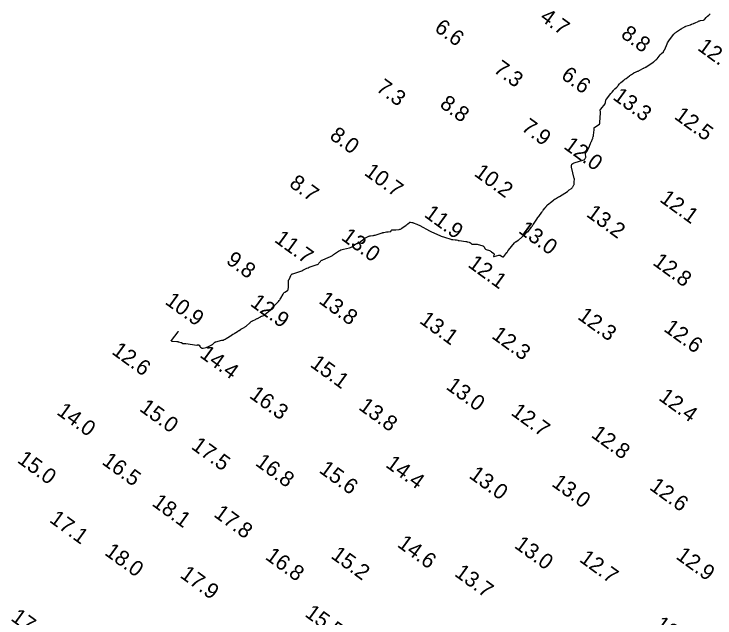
# Model space of a CAD drawing. Extents: x 815352 to 820877, y 582403 to 597439.
# Drawn here: x 818602.7 to 818829.3, y 587213.7 to 587409 of the extents above; entities that cross this region are included whole.
import ezdxf

# ---------------------------------------------------------------- set-up
doc = ezdxf.new("R2010")
doc.units = 0
doc.layers.add('V-CONT-EL12', color=7, linetype='Continuous')
doc.layers.add('V-TOPO-SOUN', color=7, linetype='Continuous')

msp = doc.modelspace()

# ---------------------------------------------------------------- linework, layer by layer
at = {"layer": 'V-CONT-EL12'}
msp.add_lwpolyline([(818655.83, 587306.34), (818655.82, 587306.33), (818655.81, 587306.31), (818655.76, 587306.24), (818655.75, 587306.22), (818655.74, 587306.21), (818655.73, 587306.19), (818655.71, 587306.17), (818653.53, 587303.37), (818653.52, 587303.35), (818653.51, 587303.34), (818653.52, 587303.34), (818653.54, 587303.36), (818653.64, 587303.42), (818653.66, 587303.43), (818653.67, 587303.43), (818653.68, 587303.42), (818653.69, 587303.4), (818653.69, 587303.23), (818653.69, 587303.2), (818653.71, 587303.18), (818653.73, 587303.16), (818653.76, 587303.16), (818655.34, 587303.06), (818655.5, 587303.05), (818655.65, 587303.03), (818655.81, 587303.01), (818655.96, 587302.97), (818656.7, 587302.8), (818656.79, 587302.78), (818656.87, 587302.75), (818656.95, 587302.71), (818657.02, 587302.67), (818657.33, 587302.48), (818657.4, 587302.44), (818657.47, 587302.41), (818657.55, 587302.4), (818657.64, 587302.4), (818657.97, 587302.42), (818658.05, 587302.43), (818658.13, 587302.43), (818658.22, 587302.42), (818658.3, 587302.41), (818661.88, 587301.94), (818661.9, 587301.94), (818661.92, 587301.94), (818661.93, 587301.94), (818661.95, 587301.94), (818662.01, 587301.95), (818662.03, 587301.95), (818662.05, 587301.95), (818662.06, 587301.95), (818662.08, 587301.96), (818662.37, 587301.97), (818662.42, 587301.97), (818662.47, 587301.95), (818662.51, 587301.92), (818662.54, 587301.89), (818662.77, 587301.53), (818662.82, 587301.46), (818662.87, 587301.4), (818662.93, 587301.34), (818663, 587301.28), (818663.38, 587301.01), (818663.42, 587300.99), (818663.46, 587300.96), (818663.5, 587300.95), (818663.54, 587300.93), (818663.72, 587300.88), (818663.76, 587300.88), (818663.81, 587300.87), (818663.85, 587300.87), (818663.9, 587300.88), (818664.9, 587301.14), (818665.09, 587301.2), (818665.26, 587301.26), (818665.43, 587301.33), (818665.6, 587301.42), (818666.67, 587301.99), (818666.79, 587302.06), (818666.91, 587302.14), (818667.02, 587302.23), (818667.13, 587302.33), (818667.54, 587302.74), (818667.65, 587302.83), (818667.76, 587302.91), (818667.89, 587302.97), (818668.03, 587303.01), (818669.94, 587303.46), (818670.3, 587303.56), (818670.64, 587303.69), (818670.98, 587303.85), (818671.3, 587304.04), (818673.22, 587305.28), (818673.31, 587305.34), (818673.41, 587305.39), (818673.5, 587305.45), (818673.6, 587305.49), (818673.98, 587305.68), (818674.08, 587305.73), (818674.17, 587305.78), (818674.26, 587305.84), (818674.35, 587305.9), (818675.09, 587306.4), (818675.19, 587306.47), (818675.29, 587306.53), (818675.39, 587306.6), (818675.49, 587306.66), (818675.9, 587306.92), (818676, 587306.99), (818676.1, 587307.05), (818676.2, 587307.11), (818676.31, 587307.17), (818677.1, 587307.59), (818677.27, 587307.68), (818677.43, 587307.79), (818677.58, 587307.9), (818677.73, 587308.02), (818678.96, 587309.08), (818679, 587309.12), (818679.04, 587309.15), (818679.07, 587309.19), (818679.11, 587309.23), (818679.24, 587309.4), (818679.28, 587309.45), (818679.31, 587309.48), (818679.36, 587309.51), (818679.4, 587309.54), (818679.62, 587309.66), (818679.67, 587309.69), (818679.72, 587309.72), (818679.78, 587309.75), (818679.83, 587309.77), (818680.77, 587310.22), (818680.94, 587310.31), (818681.11, 587310.39), (818681.29, 587310.47), (818681.46, 587310.56), (818682.42, 587311.03), (818682.46, 587311.05), (818682.5, 587311.07), (818682.53, 587311.09), (818682.57, 587311.12), (818682.71, 587311.23), (818682.75, 587311.26), (818682.78, 587311.28), (818682.82, 587311.3), (818682.87, 587311.32), (818683.45, 587311.53), (818683.56, 587311.57), (818683.66, 587311.63), (818683.76, 587311.69), (818683.85, 587311.77), (818685.61, 587313.34), (818685.71, 587313.44), (818685.82, 587313.54), (818685.92, 587313.64), (818686.03, 587313.74), (818686.43, 587314.16), (818686.53, 587314.27), (818686.63, 587314.37), (818686.73, 587314.48), (818686.83, 587314.58), (818688.23, 587316.06), (818688.45, 587316.3), (818688.64, 587316.56), (818688.82, 587316.82), (818688.98, 587317.1), (818689.7, 587318.44), (818689.81, 587318.62), (818689.94, 587318.78), (818690.09, 587318.92), (818690.26, 587319.04), (818691.13, 587319.58), (818691.23, 587319.66), (818691.31, 587319.75), (818691.36, 587319.85), (818691.39, 587319.98), (818691.46, 587320.5), (818691.47, 587320.63), (818691.48, 587320.76), (818691.49, 587320.89), (818691.49, 587321.02), (818691.51, 587322.91), (818691.51, 587322.95), (818691.53, 587322.98), (818691.55, 587323.02), (818691.57, 587323.05), (818691.7, 587323.16), (818691.73, 587323.19), (818691.75, 587323.23), (818691.77, 587323.26), (818691.79, 587323.3), (818692.25, 587324.45), (818692.35, 587324.64), (818692.48, 587324.79), (818692.65, 587324.91), (818692.84, 587324.99), (818694.81, 587325.6), (818695.15, 587325.71), (818695.49, 587325.84), (818695.82, 587325.98), (818696.15, 587326.13), (818697.44, 587326.77), (818697.77, 587326.93), (818698.1, 587327.07), (818698.44, 587327.2), (818698.78, 587327.32), (818700.72, 587327.96), (818700.89, 587328.03), (818701.05, 587328.12), (818701.19, 587328.24), (818701.32, 587328.38), (818701.8, 587328.98), (818701.93, 587329.12), (818702.07, 587329.24), (818702.22, 587329.34), (818702.39, 587329.43), (818704.47, 587330.32), (818704.87, 587330.51), (818705.26, 587330.71), (818705.64, 587330.93), (818706.01, 587331.17), (818707.65, 587332.29), (818708.01, 587332.51), (818708.39, 587332.7), (818708.79, 587332.85), (818709.2, 587332.96), (818711.22, 587333.41), (818711.46, 587333.48), (818711.69, 587333.57), (818711.91, 587333.68), (818712.11, 587333.81), (818713.06, 587334.51), (818713.19, 587334.6), (818713.33, 587334.68), (818713.47, 587334.75), (818713.61, 587334.81), (818714.2, 587335.05), (818714.34, 587335.11), (818714.48, 587335.18), (818714.61, 587335.27), (818714.73, 587335.37), (818715.44, 587335.99), (818715.6, 587336.12), (818715.77, 587336.25), (818715.94, 587336.36), (818716.12, 587336.46), (818717.22, 587337.05), (818717.4, 587337.13), (818717.58, 587337.2), (818717.76, 587337.24), (818717.95, 587337.27), (818718.72, 587337.36), (818718.91, 587337.38), (818719.1, 587337.42), (818719.28, 587337.46), (818719.47, 587337.52), (818721.75, 587338.23), (818721.8, 587338.25), (818721.85, 587338.26), (818721.89, 587338.27), (818721.94, 587338.28), (818722.13, 587338.31), (818722.17, 587338.32), (818722.22, 587338.32), (818722.27, 587338.33), (818722.31, 587338.34), (818723.18, 587338.51), (818723.32, 587338.53), (818723.46, 587338.55), (818723.59, 587338.57), (818723.73, 587338.58), (818724.43, 587338.64), (818724.49, 587338.65), (818724.54, 587338.68), (818724.58, 587338.72), (818724.61, 587338.78), (818724.7, 587339.03), (818724.73, 587339.09), (818724.77, 587339.13), (818724.82, 587339.15), (818724.88, 587339.16), (818725.57, 587339.16), (818725.71, 587339.16), (818725.85, 587339.17), (818725.99, 587339.18), (818726.12, 587339.19), (818727.24, 587339.35), (818727.46, 587339.39), (818727.68, 587339.46), (818727.89, 587339.56), (818728.08, 587339.68), (818729.53, 587340.7), (818729.65, 587340.8), (818729.78, 587340.89), (818729.9, 587340.99), (818730.01, 587341.09), (818730.54, 587341.58), (818730.63, 587341.64), (818730.72, 587341.68), (818730.81, 587341.69), (818730.91, 587341.68), (818731.34, 587341.6), (818731.44, 587341.57), (818731.55, 587341.55), (818731.65, 587341.52), (818731.75, 587341.48), (818732.96, 587341.04), (818733.19, 587340.95), (818733.42, 587340.85), (818733.65, 587340.75), (818733.87, 587340.63), (818737.06, 587338.91), (818737.46, 587338.69), (818737.86, 587338.49), (818738.27, 587338.29), (818738.68, 587338.11), (818740.43, 587337.33), (818740.8, 587337.17), (818741.18, 587337.02), (818741.56, 587336.89), (818741.94, 587336.77), (818743.95, 587336.16), (818744.11, 587336.12), (818744.27, 587336.08), (818744.43, 587336.06), (818744.59, 587336.05), (818745.36, 587336), (818745.46, 587335.99), (818745.57, 587335.98), (818745.67, 587335.96), (818745.77, 587335.93), (818746.17, 587335.8), (818746.28, 587335.77), (818746.38, 587335.75), (818746.48, 587335.73), (818746.59, 587335.71), (818748.8, 587335.43), (818748.93, 587335.41), (818749.06, 587335.38), (818749.19, 587335.35), (818749.31, 587335.32), (818749.85, 587335.16), (818749.96, 587335.12), (818750.06, 587335.08), (818750.15, 587335.02), (818750.24, 587334.95), (818750.59, 587334.66), (818750.69, 587334.6), (818750.78, 587334.56), (818750.89, 587334.54), (818751, 587334.54), (818751.79, 587334.6), (818751.96, 587334.6), (818752.13, 587334.59), (818752.29, 587334.56), (818752.46, 587334.52), (818754.26, 587333.98), (818754.39, 587333.93), (818754.49, 587333.86), (818754.58, 587333.77), (818754.66, 587333.66), (818754.92, 587333.18), (818755, 587333.07), (818755.09, 587332.98), (818755.19, 587332.91), (818755.31, 587332.86), (818756.43, 587332.48), (818756.6, 587332.41), (818756.77, 587332.32), (818756.93, 587332.22), (818757.08, 587332.11), (818757.78, 587331.51), (818757.85, 587331.43), (818757.9, 587331.35), (818757.91, 587331.25), (818757.89, 587331.14), (818757.76, 587330.7), (818757.74, 587330.61), (818757.76, 587330.56), (818757.82, 587330.53), (818757.91, 587330.55), (818759.47, 587330.99), (818759.62, 587331.02), (818759.76, 587331.01), (818759.9, 587330.97), (818760.03, 587330.89), (818760.55, 587330.53), (818760.68, 587330.47), (818760.8, 587330.46), (818760.91, 587330.5), (818761.02, 587330.59), (818762.05, 587331.81), (818762.09, 587331.87), (818762.14, 587331.93), (818762.18, 587331.99), (818762.21, 587332.06), (818762.35, 587332.34), (818762.39, 587332.41), (818762.43, 587332.47), (818762.47, 587332.53), (818762.52, 587332.59), (818764.49, 587334.94), (818764.59, 587335.05), (818764.7, 587335.16), (818764.82, 587335.26), (818764.94, 587335.35), (818765.67, 587335.86), (818765.68, 587335.86), (818765.69, 587335.86), (818765.7, 587335.86), (818765.71, 587335.86), (818765.74, 587335.84), (818765.75, 587335.83), (818765.75, 587335.83), (818765.76, 587335.84), (818765.77, 587335.84), (818767.95, 587337.79), (818768, 587337.85), (818768.05, 587337.91), (818768.09, 587337.97), (818768.13, 587338.04), (818768.26, 587338.33), (818768.3, 587338.39), (818768.34, 587338.43), (818768.4, 587338.46), (818768.46, 587338.48), (818768.75, 587338.52), (818768.82, 587338.54), (818768.88, 587338.57), (818768.93, 587338.61), (818768.98, 587338.66), (818769.96, 587340.03), (818770.14, 587340.28), (818770.31, 587340.53), (818770.48, 587340.78), (818770.66, 587341.03), (818771.77, 587342.66), (818771.8, 587342.71), (818771.83, 587342.77), (818771.86, 587342.82), (818771.89, 587342.87), (818772.03, 587343.15), (818772.04, 587343.18), (818772.06, 587343.2), (818772.08, 587343.22), (818772.1, 587343.25), (818772.22, 587343.35), (818772.23, 587343.36), (818772.24, 587343.37), (818772.25, 587343.38), (818772.26, 587343.39), (818772.3, 587343.43), (818772.31, 587343.44), (818772.32, 587343.46), (818772.33, 587343.47), (818772.34, 587343.48), (818773.34, 587344.9), (818773.45, 587345.06), (818773.57, 587345.22), (818773.69, 587345.38), (818773.82, 587345.53), (818774.45, 587346.31), (818774.51, 587346.39), (818774.57, 587346.47), (818774.63, 587346.55), (818774.69, 587346.63), (818774.92, 587346.95), (818774.98, 587347.02), (818775.04, 587347.1), (818775.11, 587347.17), (818775.18, 587347.23), (818775.61, 587347.6), (818775.7, 587347.68), (818775.8, 587347.76), (818775.9, 587347.84), (818776, 587347.92), (818777.24, 587348.9), (818777.35, 587348.99), (818777.47, 587349.08), (818777.6, 587349.16), (818777.72, 587349.23), (818778.38, 587349.62), (818778.44, 587349.65), (818778.49, 587349.68), (818778.54, 587349.72), (818778.59, 587349.75), (818778.8, 587349.89), (818778.85, 587349.92), (818778.9, 587349.96), (818778.95, 587349.99), (818779.01, 587350.02), (818781.67, 587351.62), (818781.71, 587351.65), (818781.76, 587351.69), (818781.8, 587351.73), (818781.84, 587351.77), (818781.99, 587351.94), (818782.03, 587351.98), (818782.07, 587352.02), (818782.12, 587352.06), (818782.16, 587352.09), (818782.9, 587352.6), (818783.03, 587352.71), (818783.15, 587352.82), (818783.25, 587352.95), (818783.34, 587353.09), (818783.74, 587353.79), (818783.78, 587353.88), (818783.81, 587353.97), (818783.82, 587354.07), (818783.82, 587354.16), (818783.78, 587354.55), (818783.77, 587354.65), (818783.77, 587354.75), (818783.77, 587354.85), (818783.78, 587354.94), (818783.85, 587355.39), (818783.86, 587355.49), (818783.86, 587355.6), (818783.85, 587355.7), (818783.83, 587355.81), (818782.95, 587359.46), (818782.9, 587359.97), (818783.02, 587360.39), (818783.32, 587360.7), (818783.79, 587360.91), (818786.94, 587361.79), (818787.04, 587361.83), (818787.13, 587361.89), (818787.21, 587361.96), (818787.27, 587362.05), (818787.5, 587362.44), (818787.55, 587362.54), (818787.58, 587362.64), (818787.58, 587362.75), (818787.57, 587362.86), (818787.42, 587363.53), (818787.4, 587363.67), (818787.41, 587363.81), (818787.45, 587363.94), (818787.52, 587364.07), (818788.1, 587364.9), (818788.22, 587365.08), (818788.33, 587365.27), (818788.43, 587365.47), (818788.51, 587365.67), (818789.08, 587367.15), (818789.15, 587367.32), (818789.22, 587367.49), (818789.29, 587367.65), (818789.37, 587367.81), (818789.75, 587368.6), (818789.79, 587368.7), (818789.82, 587368.79), (818789.85, 587368.88), (818789.88, 587368.98), (818789.98, 587369.37), (818790, 587369.47), (818790.02, 587369.57), (818790.03, 587369.67), (818790.05, 587369.77), (818790.22, 587371.53), (818790.23, 587371.61), (818790.24, 587371.69), (818790.25, 587371.78), (818790.26, 587371.86), (818790.31, 587372.19), (818790.33, 587372.26), (818790.37, 587372.33), (818790.41, 587372.39), (818790.48, 587372.44), (818791.98, 587373.42), (818792.02, 587373.45), (818792.05, 587373.49), (818792.06, 587373.53), (818792.06, 587373.58), (818792.05, 587373.78), (818792.05, 587373.83), (818792.05, 587373.89), (818792.05, 587373.94), (818792.05, 587373.99), (818792.3, 587376.89), (818792.31, 587377.01), (818792.31, 587377.13), (818792.31, 587377.25), (818792.3, 587377.37), (818792.25, 587377.85), (818792.25, 587377.96), (818792.28, 587378.07), (818792.32, 587378.18), (818792.38, 587378.27), (818793.78, 587380), (818793.86, 587380.11), (818793.91, 587380.23), (818793.95, 587380.35), (818793.97, 587380.48), (818794.01, 587381.01), (818794.03, 587381.14), (818794.06, 587381.26), (818794.12, 587381.37), (818794.2, 587381.48), (818795.69, 587383.24), (818795.8, 587383.37), (818795.91, 587383.5), (818796.01, 587383.63), (818796.11, 587383.77), (818796.52, 587384.31), (818796.62, 587384.44), (818796.74, 587384.57), (818796.85, 587384.69), (818796.98, 587384.8), (818797.58, 587385.34), (818797.71, 587385.45), (818797.83, 587385.57), (818797.94, 587385.7), (818798.05, 587385.83), (818798.46, 587386.37), (818798.57, 587386.5), (818798.68, 587386.63), (818798.8, 587386.75), (818798.93, 587386.86), (818799.8, 587387.57), (818799.99, 587387.73), (818800.18, 587387.88), (818800.38, 587388.03), (818800.57, 587388.18), (818801.67, 587388.99), (818801.82, 587389.11), (818801.98, 587389.22), (818802.14, 587389.32), (818802.3, 587389.43), (818802.96, 587389.84), (818803.12, 587389.94), (818803.28, 587390.03), (818803.45, 587390.11), (818803.62, 587390.18), (818804.31, 587390.46), (818804.48, 587390.54), (818804.65, 587390.61), (818804.81, 587390.7), (818804.98, 587390.79), (818806.21, 587391.49), (818806.27, 587391.52), (818806.33, 587391.55), (818806.4, 587391.58), (818806.46, 587391.61), (818806.72, 587391.71), (818806.79, 587391.74), (818806.85, 587391.77), (818806.91, 587391.8), (818806.97, 587391.84), (818809.31, 587393.41), (818809.43, 587393.49), (818809.55, 587393.58), (818809.66, 587393.67), (818809.78, 587393.76), (818810.23, 587394.13), (818810.34, 587394.23), (818810.45, 587394.33), (818810.55, 587394.44), (818810.65, 587394.55), (818811.63, 587395.75), (818811.73, 587395.87), (818811.84, 587395.98), (818811.95, 587396.1), (818812.06, 587396.21), (818812.64, 587396.78), (818812.68, 587396.83), (818812.73, 587396.89), (818812.77, 587396.94), (818812.8, 587397.01), (818812.93, 587397.27), (818812.96, 587397.33), (818812.99, 587397.4), (818813.02, 587397.46), (818813.05, 587397.53), (818813.85, 587399.39), (818814, 587399.71), (818814.18, 587400.03), (818814.37, 587400.33), (818814.58, 587400.62), (818816.02, 587402.43), (818816.22, 587402.66), (818816.43, 587402.87), (818816.67, 587403.07), (818816.92, 587403.24), (818818.19, 587404.06), (818818.33, 587404.15), (818818.47, 587404.24), (818818.61, 587404.33), (818818.75, 587404.41), (818819.32, 587404.76), (818819.47, 587404.84), (818819.62, 587404.91), (818819.77, 587404.98), (818819.92, 587405.04), (818821.35, 587405.53), (818821.48, 587405.57), (818821.61, 587405.62), (818821.73, 587405.66), (818821.86, 587405.71), (818822.37, 587405.91), (818822.49, 587405.96), (818822.62, 587406.02), (818822.74, 587406.07), (818822.87, 587406.13), (818823.83, 587406.59), (818824.02, 587406.67), (818824.22, 587406.74), (818824.42, 587406.8), (818824.62, 587406.85), (818825.55, 587407.05), (818825.69, 587407.1), (818825.83, 587407.16), (818825.95, 587407.25), (818826.06, 587407.35), (818826.49, 587407.84), (818826.58, 587407.94), (818826.68, 587408.05), (818826.79, 587408.15), (818826.89, 587408.25), (818827.31, 587408.65), (818827.41, 587408.75), (818827.51, 587408.85), (818827.61, 587408.96), (818827.71, 587409.07)], dxfattribs=at)

# ---------------------------------------------------------------- texts
at = {"layer": 'V-TOPO-SOUN'}
for s, p in [('4.7', (818772.43, 587407.24)), ('6.6', (818738.34, 587403.76)), ('8.8', (818798.58, 587401.73)), ('12.7 ', (818823.37, 587397.58)), ('7.3', (818757.44, 587390.44)), ('6.6', (818779.26, 587388.41)), ('7.3', (818719.51, 587384.37)), ('13.3 ', (818795.98, 587381.63)), ('8.8', (818740.05, 587379.15)), ('12.5 ', (818815.85, 587375.37)), ('7.9', (818766.43, 587371.61)), ('8.0', (818704.45, 587368.9)), ('12.0 ', (818780.13, 587365.7)), ('10.7 ', (818715.66, 587357.16)), ('10.2 ', (818751.16, 587356.93)), ('8.7', (818691.4, 587353.43)), ('12.1 ', (818811.15, 587348.55)), ('11.9 ', (818735.05, 587343.64)), ('13.2 ', (818787.44, 587343.77)), ('13.0 ', (818765.5, 587338.47)), ('11.7 ', (818686.62, 587335.51)), ('13.0 ', (818708.22, 587336.21)), ('9.8', (818670.99, 587328.63)), ('12.8 ', (818808.9, 587328.12)), ('12.1 ', (818749.14, 587327.46)), ('10.9 ', (818651.26, 587315.46)), ('12.9 ', (818678.82, 587314.87)), ('13.8 ', (818700.96, 587315.72)), ('12.3 ', (818784.62, 587310.6)), ('13.1 ', (818733.49, 587309.31)), ('12.6 ', (818812.45, 587306.69)), ('12.3 ', (818756.83, 587304.4)), ('12.6 ', (818634.04, 587299.31)), ('14.4 ', (818662.48, 587298.27)), ('15.1 ', (818698.16, 587295.17)), ('13.0 ', (818742.08, 587287.94)), ('16.3 ', (818678.52, 587285.11)), ('12.4 ', (818810.8, 587284.39)), ('15.0 ', (818642.99, 587280.89)), ('13.8 ', (818713.82, 587281.34)), ('14.0 ', (818616.26, 587279.74)), ('12.7 ', (818763.07, 587279.57)), ('12.8 ', (818788.99, 587272.38)), ('17.5 ', (818659.74, 587268.61)), ('15.0 ', (818603.53, 587264.19)), ('16.5 ', (818630.87, 587263.65)), ('16.8 ', (818680.46, 587263.26)), ('14.4 ', (818722.55, 587262.74)), ('15.6 ', (818701.04, 587260.96)), ('13.0 ', (818749.52, 587259.2)), ('13.0 ', (818776.23, 587256.58)), ('12.6 ', (818807.83, 587255.45)), ('18.1 ', (818647.04, 587250.23)), ('17.8 ', (818667.01, 587246.69)), ('17.1 ', (818613.91, 587244.91)), ('14.6 ', (818726.33, 587236.94)), ('13.0 ', (818764.16, 587236.6)), ('18.0 ', (818631.74, 587234.3)), ('16.8 ', (818683.67, 587232.91)), ('15.2 ', (818704.87, 587233.27)), ('12.9 ', (818816.38, 587233.08)), ('12.7 ', (818785.18, 587232.13)), ('17.9 ', (818656.11, 587227.01)), ('13.7 ', (818744.83, 587227.5)), ('15.5 ', (818696.46, 587214.41)), ('17.4 ', (818601.42, 587213.1)), ('13.0 ', (818809.36, 587210.68))]:
    msp.add_text(s, height=5, rotation=324, dxfattribs=at).set_placement(p)

doc.saveas('drawing.dxf')
